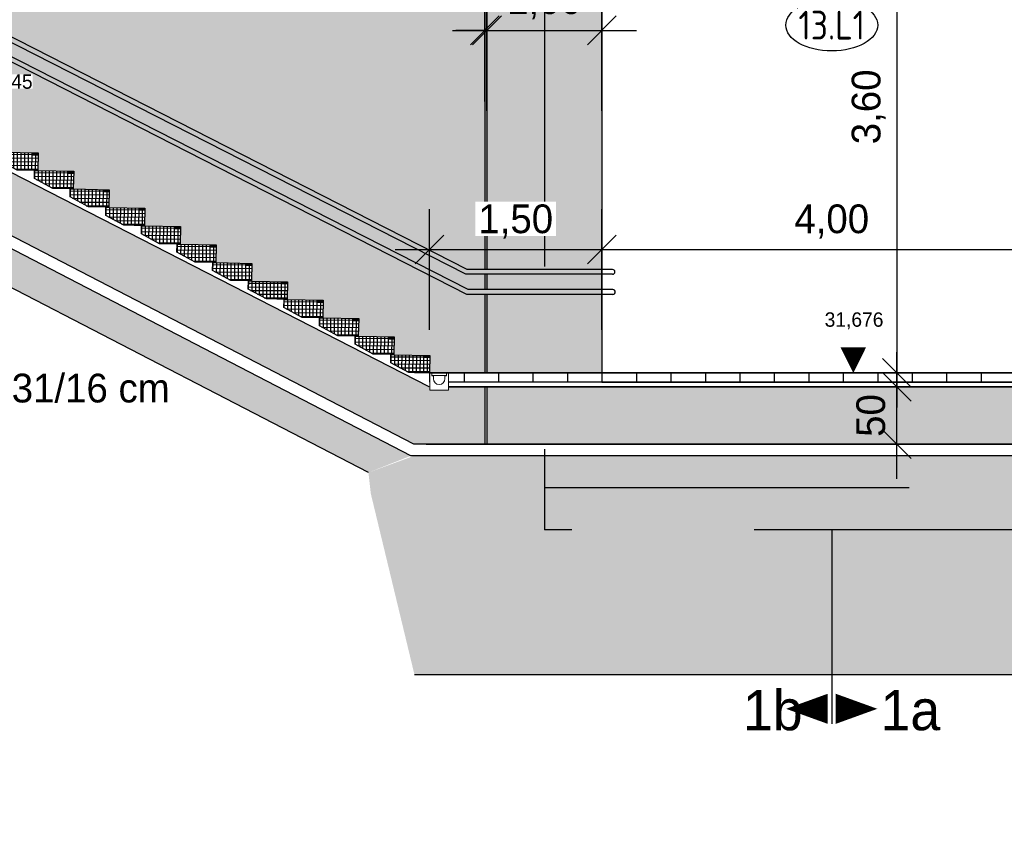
# Model space of a CAD drawing. Extents: x -805 to 3526, y -961 to 1039.
# Tile 274 of 471: x 1248.93 to 1257.5, y 27.77 to 34.75. Entities that reach past the tile are written whole.
import ezdxf
from ezdxf.enums import TextEntityAlignment as Align

# ---------------------------------------------------------------- set-up
doc = ezdxf.new("R2010")
doc.units = 0
for name, pattern in [('ACAD_ISO10W100', [18, 12, -3, 0, -3]), ('AUSGEZOGEN', [2, 1, 1]), ('STRICHPUNKTX2', [50.8, 25.4, -12.7, 0, -12.7]), ('VERDECKT2', [4.7625, 3.175, -1.5875])]:
    doc.linetypes.add(name, pattern=pattern)
doc.layers.get('0').update_dxf_attribs({"color": 251})
for name, color, linetype in [('_IB_Konstruktion Ansicht', 7, 'Continuous'), ('_IB_Konstruktion_Ansicht', 7, 'Continuous'), ('_IB_Schraffur', 101, 'Continuous'), ('_IB_Schraffur_Solid', 254, 'Continuous'), ('P-Treppe', 162, 'Continuous'), ('TTK-P-Bahnsteig', 12, 'Continuous'), ('TTK-P-Bodenaustausch', 162, 'Continuous'), ('TTK-P-Geländer', 162, 'Continuous'), ('TTK-P-Planung', 12, 'Continuous'), ('TTK-P-Schraffur', 42, 'Continuous'), ('TTK-P-TEXT', 12, 'AUSGEZOGEN'), ('TTK-P-Verm', 251, 'Continuous'), ('TTK-Schnittlinien 200', 3, 'Continuous'), ('XYYY_44500-T-_Beleuchtungsanlagen_Texte Stromkreis', 10, 'Continuous')]:
    doc.layers.add(name, color=color, linetype=linetype)
for name, color, linetype, lineweight in [('Entwässerung', 162, 'Continuous', 9), ('TTK-B-Bestand', 252, 'Continuous', 35), ('TTK-P-Treppe unten', 12, 'Continuous', 25), ('VA_NEUBAU_TXT_025', 12, 'Continuous', 25)]:
    doc.layers.add(name, color=color, linetype=linetype, lineweight=lineweight)
doc.styles.add('AKG DIN 6776', font='AKG_DIN67.TTF')
doc.styles.add('iso', font='isocpeur.ttf')
doc.styles.add('k_isocp', font='k_isocp.shx')
doc.styles.add('TTK AKG DIN 6776', font='AKG_DIN67.TTF', dxfattribs={"height": 0.25})
doc.dimstyles.new('TTK', dxfattribs={"dimtxt": 2.5, "dimasz": 2.5, "dimexe": 3.5, "dimexo": 0.1, "dimgap": 1, "dimtad": 1, "dimzin": 0, "dimtxsty": 'AKG DIN 6776', "dimblk": 'OBLIQUE', "dimcen": -0.09, "dimdle": 3, "dimclrd": 256, "dimclre": 256, "dimclrt": 256, "dimadec": 3, "dimazin": 0, "dimtfac": 1, "dimtofl": 0, "dimtmove": 0, "dimatfit": 3, "dimldrblk": 'OBLIQUE', "dimfxl": 7, "dimfxlon": 1, "dimtolj": 1, "dimtzin": 0, "dimlwd": -1, "dimlwe": -1, "dimarcsym": 0})
doc.dimstyles.new('TTK$6', dxfattribs={"dimtxt": 2.5, "dimasz": 2.5, "dimexe": 3.5, "dimexo": 0.1, "dimgap": 1, "dimtad": 1, "dimzin": 0, "dimtxsty": 'AKG DIN 6776', "dimblk": 'OBLIQUE', "dimcen": -0.09, "dimdle": 3, "dimse1": 1, "dimse2": 1, "dimclrd": 256, "dimclre": 256, "dimclrt": 256, "dimadec": 3, "dimazin": 0, "dimtfac": 1, "dimtofl": 0, "dimtmove": 0, "dimatfit": 3, "dimldrblk": 'OBLIQUE', "dimfxl": 7, "dimfxlon": 1, "dimtolj": 1, "dimtzin": 0, "dimlwd": -1, "dimlwe": -1, "dimarcsym": 0})

# ---------------------------------------------------------------- blocks, each defined once
blk = doc.blocks.new('_OBLIQUE')
at = {"color": 0, "linetype": 'ByBlock'}
blk.add_line((-0.5, -0.5), (0.5, 0.5), dxfattribs=at)
blk = doc.blocks.new('*D668')
at = {"layer": 'DEFPOINTS', "color": 0}
for p in [(1256.6272, 35.2749), (1255.4554, 31.6749), (1256.5641, 31.6749)]:
    blk.add_point(p, dxfattribs=at)
at = {"layer": 'TTK-P-Treppe unten'}
for p, q in [((1256.5641, 35.5749), (1256.5641, 31.3749)), ((1256.6172, 35.2749), (1256.2141, 35.2749)), ((1255.8641, 31.6749), (1256.9141, 31.6749))]:
    blk.add_line(p, q, dxfattribs=at)
at = {"layer": 'TTK-P-Treppe unten', "xscale": 0.25, "yscale": 0.25, "zscale": 0.25}
for p, rotation in [((1256.5641, 35.2749), 90), ((1256.5641, 31.6749), 270)]:
    blk.add_blockref('_OBLIQUE', p, dxfattribs=dict(at, rotation=rotation))
at = {"layer": 'TTK-P-Treppe unten', "insert": (1256.3202, 33.9892), "char_height": 0.25, "attachment_point": 5, "rotation": 90, "style": 'AKG DIN 6776'}
blk.add_mtext('\\A1;3,60', dxfattribs=at)
blk = doc.blocks.new('*D662')
at = {"layer": 'DEFPOINTS', "color": 0}
for p in [(1253.9981, 34.655), (1252.9981, 33.4042), (1253.9981, 33.4042)]:
    blk.add_point(p, dxfattribs=at)
at = {"layer": 'TTK-P-Treppe unten'}
for p, q in [((1252.9981, 33.955), (1252.9981, 35.005)), ((1253.9981, 33.955), (1253.9981, 35.005)), ((1252.6981, 34.655), (1254.2981, 34.655))]:
    blk.add_line(p, q, dxfattribs=at)
at = {"layer": 'TTK-P-Treppe unten', "xscale": 0.25, "yscale": 0.25, "zscale": 0.25, "rotation": 180}
blk.add_blockref('_OBLIQUE', (1252.9981, 34.655), dxfattribs=at)
at = {"layer": 'TTK-P-Treppe unten', "xscale": 0.25, "yscale": 0.25, "zscale": 0.25}
blk.add_blockref('_OBLIQUE', (1253.9981, 34.655), dxfattribs=at)
at = {"layer": 'TTK-P-Treppe unten', "insert": (1253.4981, 34.8987), "char_height": 0.25, "attachment_point": 5, "style": 'AKG DIN 6776'}
blk.add_mtext('\\A1;1,00', dxfattribs=at)
blk = doc.blocks.new('*D549')
at = {"layer": 'DEFPOINTS', "color": 0}
for p in [(1594.653, 36.7397), (1594.3062, 36.5752), (8.2233, 0)]:
    blk.add_point(p, dxfattribs=at)
at = {"layer": 'TTK-B-Bestand', "insert": (1594.1093, 36.9835), "char_height": 0.25, "attachment_point": 5, "style": 'AKG DIN 6776'}
blk.add_mtext('\\A1;36,588', dxfattribs=at)
blk = doc.blocks.new('*D548')
at = {"layer": 'DEFPOINTS', "color": 0}
for p in [(1585.5366, 36.7706), (1585.0459, 36.614), (-0.8681, 0.0309)]:
    blk.add_point(p, dxfattribs=at)
at = {"layer": 'TTK-B-Bestand', "insert": (1585.0178, 37.0144), "char_height": 0.25, "attachment_point": 5, "style": 'AKG DIN 6776'}
blk.add_mtext('\\A1;36,621', dxfattribs=at)
blk = doc.blocks.new('*D643')
at = {"layer": 'DEFPOINTS', "color": 0}
for p in [(1257.9981, 34.5952), (1253.9981, 34.4595), (1257.9981, 32.7487)]:
    blk.add_point(p, dxfattribs=at)
at = {"layer": 'TTK-P-Treppe unten'}
for p, q in [((1253.9981, 33.4487), (1253.9981, 32.3987)), ((1257.9981, 33.4487), (1257.9981, 32.3987)), ((1253.6981, 32.7487), (1258.2981, 32.7487))]:
    blk.add_line(p, q, dxfattribs=at)
at = {"layer": 'TTK-P-Treppe unten', "xscale": 0.25, "yscale": 0.25, "zscale": 0.25, "rotation": 180}
blk.add_blockref('_OBLIQUE', (1253.9981, 32.7487), dxfattribs=at)
at = {"layer": 'TTK-P-Treppe unten', "xscale": 0.25, "yscale": 0.25, "zscale": 0.25}
blk.add_blockref('_OBLIQUE', (1257.9981, 32.7487), dxfattribs=at)
at = {"layer": 'TTK-P-Treppe unten', "insert": (1255.9981, 32.9925), "char_height": 0.25, "attachment_point": 5, "style": 'AKG DIN 6776'}
blk.add_mtext('\\A1;4,00', dxfattribs=at)
blk = doc.blocks.new('*D637')
at = {"layer": 'DEFPOINTS', "color": 0}
for p in [(1253.9981, 32.7487), (1253.9981, 31.933), (1252.4981, 31.6799)]:
    blk.add_point(p, dxfattribs=at)
at = {"layer": 'TTK-P-Treppe unten'}
for p, q in [((1252.4981, 32.0487), (1252.4981, 33.0987)), ((1253.9981, 32.0487), (1253.9981, 33.0987)), ((1252.1981, 32.7487), (1254.2981, 32.7487))]:
    blk.add_line(p, q, dxfattribs=at)
at = {"layer": 'TTK-P-Treppe unten', "xscale": 0.25, "yscale": 0.25, "zscale": 0.25, "rotation": 180}
blk.add_blockref('_OBLIQUE', (1252.4981, 32.7487), dxfattribs=at)
at = {"layer": 'TTK-P-Treppe unten', "xscale": 0.25, "yscale": 0.25, "zscale": 0.25}
blk.add_blockref('_OBLIQUE', (1253.9981, 32.7487), dxfattribs=at)
at = {"layer": 'TTK-P-Treppe unten', "insert": (1253.2481, 32.9925), "char_height": 0.25, "attachment_point": 5, "style": 'AKG DIN 6776', "bg_fill": 3, "box_fill_scale": 1.1, "bg_fill_color": 256, "bg_fill_true_color": 13158600, "bg_fill_transparency": 0}
blk.add_mtext('\\A1;1,50', dxfattribs=at)
blk = doc.blocks.new('HK-DIM-1-1-U')
at = {"flags": 128}
blk.add_lwpolyline([(0, 0, 0, 1.1676, 0), (0, 1.1676, 1.1676, 1.1676, 0)], format="xyseb", dxfattribs=at)
at = {"style": 'k_isocp'}
blk.add_attdef('HK_DIM_VAL', text='', height=2.5, dxfattribs=at).set_placement((0.331615, 2.72183), align=Align.CENTER)
blk = doc.blocks.new('*D546')
at = {"layer": 'DEFPOINTS', "color": 0}
for p in [(1248.9571, 37.4519), (1249.0816, 37.3335), (0, 0)]:
    blk.add_point(p, dxfattribs=at)
at = {"layer": 'TTK-P-Treppe unten', "insert": (1249.4133, 37.6958), "char_height": 0.25, "attachment_point": 5, "style": 'AKG DIN 6776'}
blk.add_mtext('\\A1;37,33', dxfattribs=at)
blk = doc.blocks.new('*D545')
at = {"layer": 'DEFPOINTS', "color": 0}
for p in [(1259.6018, 37.4765), (1259.6991, 37.3874), (0.198, 0.0396)]:
    blk.add_point(p, dxfattribs=at)
at = {"layer": 'TTK-P-Treppe unten', "insert": (1259.1455, 37.7204), "char_height": 0.25, "attachment_point": 5, "style": 'AKG DIN 6776'}
blk.add_mtext('\\A1;37,35', dxfattribs=at)
blk = doc.blocks.new('*D634')
at = {"layer": 'DEFPOINTS', "color": 0}
for p in [(1255.6904, 31.5549), (1256.5641, 31.5549), (1255.6904, 31.0549)]:
    blk.add_point(p, dxfattribs=at)
at = {"layer": 'TTK-P-Verm'}
for p, q in [((1256.5641, 30.7549), (1256.5641, 31.8549)), ((1255.8641, 31.5549), (1256.9141, 31.5549)), ((1255.8641, 31.0549), (1256.9141, 31.0549))]:
    blk.add_line(p, q, dxfattribs=at)
at = {"layer": 'TTK-P-Verm', "xscale": 0.25, "yscale": 0.25, "zscale": 0.25}
for p, rotation in [((1256.5641, 31.5549), 90), ((1256.5641, 31.0549), 270)]:
    blk.add_blockref('_OBLIQUE', p, dxfattribs=dict(at, rotation=rotation))
at = {"layer": 'TTK-P-Verm', "insert": (1256.3391, 31.3049), "char_height": 0.25, "attachment_point": 5, "rotation": 90, "style": 'AKG DIN 6776'}
blk.add_mtext('\\A1;50', dxfattribs=at)
blk = doc.blocks.new('*D563')
at = {"layer": 'DEFPOINTS', "color": 0}
for p in [(1252.9781, 34.655), (1252.9781, 34.0271), (1252.9981, 34.0271)]:
    blk.add_point(p, dxfattribs=at)
at = {"layer": 'TTK-P-Verm'}
for p, q in [((1252.9781, 34.0371), (1252.9781, 35.005)), ((1252.9981, 34.0371), (1252.9981, 35.005)), ((1252.9781, 34.655), (1252.7281, 34.655)), ((1252.9981, 34.655), (1253.2481, 34.655))]:
    blk.add_line(p, q, dxfattribs=at)
at = {"layer": 'TTK-P-Verm', "xscale": 0.25, "yscale": 0.25, "zscale": 0.25}
blk.add_blockref('_OBLIQUE', (1252.9781, 34.655), dxfattribs=at)
at = {"layer": 'TTK-P-Verm', "xscale": 0.25, "yscale": 0.25, "zscale": 0.25, "rotation": 180}
blk.add_blockref('_OBLIQUE', (1252.9981, 34.655), dxfattribs=at)
at = {"layer": 'TTK-P-Verm', "insert": (1252.7818, 35.1417), "char_height": 0.25, "attachment_point": 5, "style": 'AKG DIN 6776'}
blk.add_mtext('\\A1;2', dxfattribs=at)
blk = doc.blocks.new('*D536')
at = {"layer": 'DEFPOINTS', "color": 0}
for p in [(1593.4264, 36.6522), (1593.9095, 36.6522), (733.0659, 0.1071)]:
    blk.add_point(p, dxfattribs=at)
at = {"layer": 'TTK-P-TEXT', "insert": (1594.4538, 36.896), "char_height": 0.25, "attachment_point": 5, "style": 'AKG DIN 6776'}
blk.add_mtext('\\A1;36,589', dxfattribs=at)
blk = doc.blocks.new('Stromkreis AVT I.1')
blk.add_wipeout([(0.2, 2.247), (-0.2, 2.247), (-0.6, 2.225), (-0.998, 2.179), (-1.392, 2.109), (-1.781, 2.015), (-2.162, 1.893), (-2.533, 1.741), (-2.888, 1.557), (-3.221, 1.334), (-3.52, 1.069), (-3.768, 0.755), (-3.938, 0.394), (-4, 0), (-3.938, -0.394), (-3.768, -0.755), (-3.52, -1.069), (-3.221, -1.334), (-2.888, -1.557), (-2.533, -1.741), (-2.162, -1.893), (-1.781, -2.015), (-1.392, -2.109), (-0.998, -2.179), (-0.6, -2.225), (-0.2, -2.247), (0.2, -2.247), (0.6, -2.225), (0.998, -2.179), (1.392, -2.109), (1.781, -2.015), (2.162, -1.893), (2.533, -1.741), (2.888, -1.557), (3.221, -1.334), (3.52, -1.069), (3.768, -0.755), (3.938, -0.394), (4, 0), (3.938, 0.394), (3.768, 0.755), (3.52, 1.069), (3.221, 1.334), (2.888, 1.557), (2.533, 1.741), (2.162, 1.893), (1.781, 2.015), (1.392, 2.109), (0.998, 2.179), (0.6, 2.225)])
blk.add_ellipse((0, 0), major_axis=(-4, 0), ratio=0.5625)
at = {"style": 'iso', "width": 0.85}
blk.add_attdef('STROMKREIS', text='', height=2.5, rotation=360, dxfattribs=at).set_placement((0, 0), align=Align.MIDDLE)

msp = doc.modelspace()

# ---------------------------------------------------------------- hatches: boundary and pattern name
at = {"layer": '_IB_Schraffur'}
h = msp.add_hatch(dxfattribs=at)
h.set_pattern_fill('ANSI37', color=251, scale=0.01, angle=44.5)
h.set_pattern_definition([(89.5, (-3.40992, 1.800117), (-0.03174879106, 0.0002770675), []), (179.5, (-3.40992, 1.800117), (-0.0002770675, -0.03174879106), [])])
h.paths.add_polyline_path([(1248.7817, 33.5954), (1248.7517, 33.596), (1248.7503, 33.5258), (1248.909, 33.4398), (1249.0882, 33.4362), (1249.0912, 33.5692), (1249.0413, 33.5702), (1249.0418, 33.5902)])
h = msp.add_hatch(dxfattribs=at)
h.set_pattern_fill('ANSI37', color=251, scale=0.01, angle=44.5)
h.set_pattern_definition([(89.5, (-3.1, 1.639985), (-0.03174879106, 0.0002770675), []), (179.5, (-3.1, 1.639985), (-0.0002770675, -0.03174879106), [])])
h.paths.add_polyline_path([(1249.0916, 33.4352), (1249.0616, 33.4358), (1249.0602, 33.3657), (1249.2189, 33.2797), (1249.3981, 33.2761), (1249.4011, 33.409), (1249.3512, 33.41), (1249.3517, 33.43)])
h = msp.add_hatch(dxfattribs=at)
h.set_pattern_fill('ANSI37', color=251, scale=0.01, angle=44.5)
h.set_pattern_definition([(89.5, (-2.79, 1.479854), (-0.03174879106, 0.0002770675), []), (179.5, (-2.79, 1.479854), (-0.0002770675, -0.03174879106), [])])
h.paths.add_polyline_path([(1249.4016, 33.2751), (1249.3716, 33.2757), (1249.3702, 33.2055), (1249.5289, 33.1196), (1249.7081, 33.116), (1249.7111, 33.2489), (1249.6612, 33.2499), (1249.6617, 33.2699)])
h = msp.add_hatch(dxfattribs=at)
h.set_pattern_fill('ANSI37', color=251, scale=0.01, angle=44.5)
h.set_pattern_definition([(89.5, (-2.48, 1.319723), (-0.03174879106, 0.0002770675), []), (179.5, (-2.48, 1.319723), (-0.0002770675, -0.03174879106), [])])
h.paths.add_polyline_path([(1249.7116, 33.115), (1249.6816, 33.1156), (1249.6802, 33.0454), (1249.8389, 32.9594), (1250.0181, 32.9559), (1250.0211, 33.0888), (1249.9712, 33.0898), (1249.9717, 33.1098)])
h = msp.add_hatch(dxfattribs=at)
h.set_pattern_fill('ANSI37', color=251, scale=0.01, angle=44.5)
h.set_pattern_definition([(89.5, (-2.17, 1.15965), (-0.03174879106, 0.0002770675), []), (179.5, (-2.17, 1.15965), (-0.0002770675, -0.03174879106), [])])
h.paths.add_polyline_path([(1250.0216, 32.9549), (1249.9916, 32.9555), (1249.9902, 32.8853), (1250.1489, 32.7994), (1250.3281, 32.7958), (1250.3311, 32.9287), (1250.2812, 32.9297), (1250.2817, 32.9497)])
h = msp.add_hatch(dxfattribs=at)
h.set_pattern_fill('ANSI37', color=251, scale=0.01, angle=44.5)
h.set_pattern_definition([(89.5, (-1.86, 0.99946), (-0.03174879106, 0.0002770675), []), (179.5, (-1.86, 0.99946), (-0.0002770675, -0.03174879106), [])])
h.paths.add_polyline_path([(1250.3316, 32.7947), (1250.3016, 32.7953), (1250.3002, 32.7251), (1250.4589, 32.6392), (1250.6381, 32.6356), (1250.6411, 32.7685), (1250.5912, 32.7695), (1250.5917, 32.7895)])
h = msp.add_hatch(dxfattribs=at)
h.set_pattern_fill('ANSI37', color=251, scale=0.01, angle=44.5)
h.set_pattern_definition([(89.5, (-1.55, 0.839328), (-0.03174879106, 0.0002770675), []), (179.5, (-1.55, 0.839328), (-0.0002770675, -0.03174879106), [])])
h.paths.add_polyline_path([(1250.6416, 32.6346), (1250.6116, 32.6352), (1250.6102, 32.565), (1250.7689, 32.479), (1250.9481, 32.4755), (1250.9511, 32.6084), (1250.9012, 32.6094), (1250.9017, 32.6294)])
h = msp.add_hatch(dxfattribs=at)
h.set_pattern_fill('ANSI37', color=251, scale=0.01, angle=44.5)
h.set_pattern_definition([(89.5, (-1.24, 0.679197), (-0.03174879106, 0.0002770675), []), (179.5, (-1.24, 0.679197), (-0.0002770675, -0.03174879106), [])])
h.paths.add_polyline_path([(1250.9516, 32.4744), (1250.9216, 32.475), (1250.9202, 32.4049), (1251.0789, 32.3189), (1251.2581, 32.3153), (1251.2611, 32.4482), (1251.2112, 32.4492), (1251.2117, 32.4692)])
h = msp.add_hatch(dxfattribs=at)
h.set_pattern_fill('ANSI37', color=251, scale=0.01, angle=44.5)
h.set_pattern_definition([(89.5, (-0.93, 0.519), (-0.03174879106, 0.0002770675), []), (179.5, (-0.93, 0.519), (-0.0002770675, -0.03174879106), [])])
h.paths.add_polyline_path([(1251.2616, 32.3142), (1251.2316, 32.3148), (1251.2302, 32.2447), (1251.3889, 32.1587), (1251.5681, 32.1551), (1251.5711, 32.288), (1251.5212, 32.289), (1251.5217, 32.309)])
h = msp.add_hatch(dxfattribs=at)
h.set_pattern_fill('ANSI37', color=251, scale=0.01, angle=44.5)
h.set_pattern_definition([(89.5, (-0.62, 0.358934), (-0.03174879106, 0.0002770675), []), (179.5, (-0.62, 0.358934), (-0.0002770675, -0.03174879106), [])])
h.paths.add_polyline_path([(1251.5716, 32.1542), (1251.5416, 32.1548), (1251.5402, 32.0846), (1251.6989, 31.9986), (1251.8781, 31.9951), (1251.8811, 32.128), (1251.8312, 32.129), (1251.8317, 32.149)])
h = msp.add_hatch(dxfattribs=at)
h.set_pattern_fill('ANSI37', color=251, scale=0.01, angle=44.5)
h.set_pattern_definition([(89.5, (-0.31, 0.198803), (-0.03174879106, 0.0002770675), []), (179.5, (-0.31, 0.198803), (-0.0002770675, -0.03174879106), [])])
h.paths.add_polyline_path([(1251.8816, 31.994), (1251.8516, 31.9946), (1251.8502, 31.9245), (1252.0089, 31.8385), (1252.1881, 31.8349), (1252.1911, 31.9679), (1252.1412, 31.9689), (1252.1417, 31.9888)])
h = msp.add_hatch(dxfattribs=at)
h.set_pattern_fill('ANSI37', color=251, scale=0.01, angle=44.5)
h.set_pattern_definition([(89.5, (0, 0.03867), (-0.03174879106, 0.0002770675), []), (179.5, (0, 0.03867), (-0.0002770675, -0.03174879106), [])])
h.paths.add_polyline_path([(1252.1916, 31.8339), (1252.1616, 31.8345), (1252.1602, 31.7644), (1252.3189, 31.6784), (1252.4981, 31.6748), (1252.5011, 31.8077), (1252.4512, 31.8087), (1252.4517, 31.8287)])
at = {"layer": '_IB_Schraffur_Solid'}
h = msp.add_hatch(color=251, dxfattribs=at)
h.dxf.hatch_style = 1
h.paths.add_polyline_path([(1249.0913, 33.5692), (1249.0413, 33.5702), (1249.0418, 33.5902), (1249.0918, 33.5892)])
h = msp.add_hatch(color=251, dxfattribs=at)
h.dxf.hatch_style = 1
h.paths.add_polyline_path([(1249.4012, 33.409), (1249.3512, 33.41), (1249.3517, 33.43), (1249.4017, 33.429)])
h = msp.add_hatch(color=251, dxfattribs=at)
h.dxf.hatch_style = 1
h.paths.add_polyline_path([(1249.7112, 33.2489), (1249.6612, 33.2499), (1249.6617, 33.2699), (1249.7117, 33.2689)])
h = msp.add_hatch(color=251, dxfattribs=at)
h.dxf.hatch_style = 1
h.paths.add_polyline_path([(1250.0212, 33.0888), (1249.9712, 33.0898), (1249.9717, 33.1098), (1250.0217, 33.1088)])
h = msp.add_hatch(color=251, dxfattribs=at)
h.dxf.hatch_style = 1
h.paths.add_polyline_path([(1250.3312, 32.9287), (1250.2812, 32.9297), (1250.2817, 32.9497), (1250.3317, 32.9487)])
h = msp.add_hatch(color=251, dxfattribs=at)
h.dxf.hatch_style = 1
h.paths.add_polyline_path([(1250.6412, 32.7685), (1250.5912, 32.7695), (1250.5917, 32.7895), (1250.6417, 32.7885)])
h = msp.add_hatch(color=251, dxfattribs=at)
h.dxf.hatch_style = 1
h.paths.add_polyline_path([(1250.9512, 32.6084), (1250.9012, 32.6094), (1250.9017, 32.6294), (1250.9517, 32.6284)])
h = msp.add_hatch(color=251, dxfattribs=at)
h.dxf.hatch_style = 1
h.paths.add_polyline_path([(1251.2612, 32.4482), (1251.2112, 32.4492), (1251.2117, 32.4692), (1251.2617, 32.4682)])
h = msp.add_hatch(color=251, dxfattribs=at)
h.dxf.hatch_style = 1
h.paths.add_polyline_path([(1251.5712, 32.288), (1251.5212, 32.289), (1251.5217, 32.309), (1251.5717, 32.308)])
h = msp.add_hatch(color=251, dxfattribs=at)
h.dxf.hatch_style = 1
h.paths.add_polyline_path([(1251.8812, 32.128), (1251.8312, 32.129), (1251.8317, 32.149), (1251.8817, 32.148)])
h = msp.add_hatch(color=251, dxfattribs=at)
h.dxf.hatch_style = 1
h.paths.add_polyline_path([(1252.1912, 31.9679), (1252.1412, 31.9689), (1252.1417, 31.9888), (1252.1917, 31.9878)])
h = msp.add_hatch(color=251, dxfattribs=at)
h.dxf.hatch_style = 1
h.paths.add_polyline_path([(1252.5012, 31.8077), (1252.4512, 31.8087), (1252.4517, 31.8287), (1252.5017, 31.8277)])
at = {"layer": 'TTK-P-Bodenaustausch'}
h = msp.add_hatch(dxfattribs=at)
h.set_pattern_fill('AR-SAND', color=251, scale=0.004)
h.set_pattern_definition([(37.5, (994.53766, 33.64866), (-0.006400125, 0.195765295), [0, -0.154432, 0, -0.17272, 0, -0.1651]), (7.5, (994.53766, 33.64866), (0.17980931, 0.28673004), [0, -0.083312, 0, -0.139192, 0, -0.05334]), (327.5, (994.4127, 33.64866), (0.31639695, 0.00057487), [0, -0.0508, 0, -0.18288, 0, -0.23876]), (317.5, (994.4127, 33.64866), (0.30542258, 0.08917173), [0, -0.0254, 0, -0.119888, 0, -0.13716])])
h.paths.add_polyline_path([(1259.4981, 29.7348), (1259.4981, 30.9549), (1252.5619, 30.9549), (1252.3663, 30.9549), (1251.9663, 30.8088), (1251.9869, 30.6256), (1252.3663, 29.0532), (1262.7981, 29.0537), (1262.7981, 29.7348)])
at = {"layer": 'TTK-P-Schraffur'}
h = msp.add_hatch(dxfattribs=at)
h.set_pattern_fill('ANSI33', color=251, scale=0.02)
h.set_pattern_definition([(45, (1261.47421, 32.60638), (-0.08980256, 0.08980256), []), (45, (1261.56401, 32.60638), (-0.08980256, 0.08980256), [0.0635, -0.03175])])
h.paths.add_polyline_path([(1253.9981, 31.5549), (1252.9981, 31.5549), (1252.9981, 31.0549), (1252.9781, 31.0549), (1252.9781, 31.5549), (1252.662, 31.5549), (1252.662, 31.5249), (1252.502, 31.5249), (1252.502, 31.5549), (1248.4284, 33.6374), (1247.705, 33.6519), (1247.2735, 33.6605), (1243.8354, 35.4213), (1242.6805, 35.4444), (1239.2596, 37.1963), (1238.6603, 37.1953), (1238.6603, 36.6601), (1239.2603, 36.6601), (1242.3902, 35.0397), (1243.5765, 35.016), (1246.9865, 33.2507), (1248.165, 33.2271), (1252.3609, 31.0549), (1259.5008, 31.0549), (1259.4981, 31.4848), (1259.3381, 31.4848), (1259.3381, 31.5549), (1259.0181, 31.5549), (1259.0181, 31.0549), (1258.9981, 31.0549), (1258.9981, 31.5549), (1257.9981, 31.5549)])
at = {"layer": 'TTK-P-Treppe unten', "transparency": 33554457}
h = msp.add_hatch(color=251, dxfattribs=at)
h.dxf.hatch_style = 1
h.paths.add_polyline_path([(1248.7815, 37.5113), (1239.2485, 37.5121), (1239.2485, 37.316), (1239.5874, 37.3166), (1239.5857, 37.1629), (1239.8991, 37.1566), (1239.8957, 37.0037), (1240.2091, 36.9974), (1240.2057, 36.8444), (1240.5191, 36.8382), (1240.5157, 36.6852), (1240.8306, 36.6819), (1240.8257, 36.526), (1241.1391, 36.5197), (1241.1331, 36.367), (1241.4581, 36.3605), (1241.4546, 36.2074), (1241.7591, 36.2013), (1241.7557, 36.0483), (1242.0691, 36.042), (1242.0692, 35.889), (1242.3791, 35.8828), (1242.3792, 35.7354), (1242.6891, 35.7292), (1242.6856, 35.5603), (1244.1853, 35.5303), (1244.1854, 35.3773), (1244.4953, 35.3711), (1244.4954, 35.2181), (1244.8053, 35.2119), (1244.8054, 35.0589), (1245.1153, 35.0527), (1245.1154, 34.8996), (1245.4253, 34.8934), (1245.4219, 34.7404), (1245.7353, 34.7342), (1245.7319, 34.5814), (1246.0506, 34.575), (1246.0472, 34.4219), (1246.3553, 34.4157), (1246.3519, 34.2628), (1246.6653, 34.2565), (1246.6654, 34.1035), (1246.9754, 34.0986), (1246.9754, 33.9443), (1247.2853, 33.9381), (1247.2819, 33.7797), (1248.7816, 33.7493), (1248.7782, 33.5954), (1249.0916, 33.5892), (1249.0882, 33.4353), (1249.4016, 33.429), (1249.3981, 33.2752), (1249.7116, 33.2689), (1249.7081, 33.115), (1250.0216, 33.1088), (1250.0181, 32.955), (1250.3316, 32.9487), (1250.3281, 32.7948), (1250.6416, 32.7885), (1250.6386, 32.6346), (1250.9516, 32.6284), (1250.9481, 32.4755), (1251.2616, 32.4682), (1251.2583, 32.3143), (1251.5716, 32.308), (1251.568, 32.1542), (1251.8816, 32.148), (1251.8789, 31.9941), (1252.1914, 31.9878), (1252.188, 31.834), (1252.5016, 31.8277), (1252.4985, 31.6749), (1253.9981, 31.6749), (1253.9981, 35.2749), (1250.6168, 35.2749), (1248.7816, 36.2448)])

# ---------------------------------------------------------------- linework, layer by layer
at = {"layer": '_IB_Konstruktion Ansicht', "color": 251}
for points in [[(1248.909, 33.4398), (1248.7503, 33.5258), (1248.7517, 33.596), (1248.7817, 33.5954), (1249.0916, 33.5892), (1249.0882, 33.4362)], [(1249.2189, 33.2797), (1249.0602, 33.3657), (1249.0616, 33.4358), (1249.0916, 33.4352), (1249.4016, 33.429), (1249.3981, 33.2761)], [(1249.5289, 33.1196), (1249.3702, 33.2055), (1249.3716, 33.2757), (1249.4016, 33.2751), (1249.7116, 33.2689), (1249.7081, 33.116)], [(1249.8389, 32.9594), (1249.6802, 33.0454), (1249.6816, 33.1156), (1249.7116, 33.115), (1250.0216, 33.1088), (1250.0181, 32.9559)], [(1250.1489, 32.7994), (1249.9902, 32.8853), (1249.9916, 32.9555), (1250.0216, 32.9549), (1250.3316, 32.9487), (1250.3281, 32.7958)], [(1250.4589, 32.6392), (1250.3002, 32.7251), (1250.3016, 32.7953), (1250.3316, 32.7947), (1250.6416, 32.7885), (1250.6381, 32.6356)], [(1250.7689, 32.479), (1250.6102, 32.565), (1250.6116, 32.6352), (1250.6416, 32.6346), (1250.9516, 32.6284), (1250.9481, 32.4755)], [(1251.0789, 32.3189), (1250.9202, 32.4049), (1250.9216, 32.475), (1250.9516, 32.4744), (1251.2616, 32.4682), (1251.2581, 32.3153)], [(1251.3889, 32.1587), (1251.2302, 32.2447), (1251.2316, 32.3148), (1251.2616, 32.3142), (1251.5716, 32.308), (1251.5681, 32.1551)], [(1251.6989, 31.9986), (1251.5402, 32.0846), (1251.5416, 32.1548), (1251.5716, 32.1542), (1251.8816, 32.148), (1251.8781, 31.9951)], [(1252.0089, 31.8385), (1251.8502, 31.9245), (1251.8516, 31.9946), (1251.8816, 31.994), (1252.1916, 31.9878), (1252.1881, 31.8349)], [(1252.3189, 31.6784), (1252.1602, 31.7644), (1252.1616, 31.8345), (1252.1916, 31.8339), (1252.5016, 31.8277), (1252.4981, 31.6748)]]:
    msp.add_lwpolyline(points, close=True, dxfattribs=at)
at = {"layer": '_IB_Konstruktion_Ansicht', "color": 251, "lineweight": 13}
for p, q in [((1249.0413, 33.5702), (1249.0418, 33.5902)), ((1249.0413, 33.5702), (1249.0913, 33.5692)), ((1249.3512, 33.41), (1249.3517, 33.43)), ((1249.3512, 33.41), (1249.4012, 33.409)), ((1249.6612, 33.2499), (1249.6617, 33.2699)), ((1249.6612, 33.2499), (1249.7112, 33.2489)), ((1249.9712, 33.0898), (1249.9717, 33.1098)), ((1249.9712, 33.0898), (1250.0212, 33.0888)), ((1250.2812, 32.9297), (1250.2817, 32.9497)), ((1250.2812, 32.9297), (1250.3312, 32.9287)), ((1250.5912, 32.7695), (1250.5917, 32.7895)), ((1250.5912, 32.7695), (1250.6412, 32.7685)), ((1250.9012, 32.6094), (1250.9017, 32.6294)), ((1250.9012, 32.6094), (1250.9512, 32.6084)), ((1251.2112, 32.4492), (1251.2117, 32.4692)), ((1251.2112, 32.4492), (1251.2612, 32.4482)), ((1251.5212, 32.289), (1251.5217, 32.309)), ((1251.5212, 32.289), (1251.5712, 32.288)), ((1251.8312, 32.129), (1251.8317, 32.149)), ((1251.8312, 32.129), (1251.8812, 32.128)), ((1252.1412, 31.9689), (1252.1417, 31.9888)), ((1252.1412, 31.9689), (1252.1912, 31.9679)), ((1252.4512, 31.8087), (1252.4517, 31.8287)), ((1252.4512, 31.8087), (1252.5012, 31.8077))]:
    msp.add_line(p, q, dxfattribs=at)
at = {"layer": 'Entwässerung', "color": 251}
msp.add_line((1252.662, 31.5249), (1252.502, 31.5249), dxfattribs=at)
for start, end in [(180, 270), (270, 0)]:
    msp.add_arc((1252.582, 31.6249), 0.05, start, end, dxfattribs=at)
at = {"layer": 'TTK-P-Bodenaustausch', "color": 251}
msp.add_line((1252.3663, 29.0532), (1262.7981, 29.0537), dxfattribs=at)
at = {"layer": 'TTK-P-Geländer', "color": 251}
for p, q in [((1254.0901, 32.5749), (1252.8248, 32.5749)), ((1254.0901, 32.5329), (1252.8147, 32.5329))]:
    msp.add_line(p, q, dxfattribs=at)
at = {"layer": 'TTK-P-Planung', "color": 251, "linetype": 'VERDECKT2'}
for p, q in [((1253.4981, 35.7749), (1253.4981, 30.9549)), ((1253.4981, 30.9549), (1253.4981, 30.3112)), ((1253.4981, 30.6779), (1258.4981, 30.6779)), ((1258.4981, 30.3112), (1253.4981, 30.3112))]:
    msp.add_line(p, q, dxfattribs=at)
at = {"layer": 'TTK-P-Planung', "color": 251}
for p, q in [((1252.9781, 35.2749), (1252.9781, 32.5749)), ((1252.9981, 35.2749), (1252.9981, 32.5749)), ((1253.9981, 35.2749), (1253.9981, 31.6775)), ((1252.9781, 32.5329), (1252.9781, 32.3999)), ((1252.9981, 32.5329), (1252.9981, 32.3999)), ((1252.9781, 32.3579), (1252.9781, 31.6749)), ((1252.9981, 32.3579), (1252.9981, 31.6749)), ((1259.4981, 31.6749), (1252.3663, 31.6749)), ((1252.4981, 31.6749), (1257.9981, 31.6749)), ((1252.4981, 31.6749), (1259.287, 31.6749)), ((1252.662, 31.5549), (1259.3381, 31.5549)), ((1259.3381, 31.5549), (1252.662, 31.5549)), ((1252.9781, 31.5549), (1252.9781, 31.0549)), ((1252.9981, 31.5549), (1252.9981, 31.0549)), ((1259.4981, 31.0549), (1252.3609, 31.0549)), ((1252.4686, 31.0549), (1257.9686, 31.0549)), ((1253.4981, 31.0549), (1259.4981, 31.0549)), ((1259.4981, 30.9549), (1252.3366, 30.9549))]:
    msp.add_line(p, q, dxfattribs=at)
at = {"layer": 'TTK-P-Treppe unten', "color": 251}
for p, q in [((1252.4949, 31.5549), (1248.4284, 33.6374)), ((1252.3609, 31.0549), (1248.165, 33.2271)), ((1252.3366, 30.9549), (1248.1397, 33.1276)), ((1251.9663, 30.8088), (1248.0638, 32.829)), ((1254.5981, 31.6754), (1254.5982, 31.5954)), ((1254.8981, 31.6759), (1254.8982, 31.5959)), ((1255.1981, 31.6765), (1255.1982, 31.5965)), ((1255.4981, 31.677), (1255.4982, 31.597)), ((1255.7981, 31.6775), (1255.7982, 31.5975)), ((1256.0981, 31.6781), (1256.0982, 31.5981)), ((1256.3981, 31.6754), (1256.3982, 31.5954)), ((1256.6981, 31.6759), (1256.6982, 31.5959)), ((1256.9981, 31.6765), (1256.9982, 31.5965)), ((1257.2981, 31.677), (1257.2982, 31.597)), ((1259.3381, 31.5949), (1252.662, 31.5949)), ((1253.9981, 31.5949), (1259.3381, 31.5949))]:
    msp.add_line(p, q, dxfattribs=at)
at = {"layer": 'TTK-Schnittlinien 200', "color": 251, "linetype": 'ACAD_ISO10W100', "ltscale": 0.5}
msp.add_line((1255.9981, 30.3112), (1255.9981, 28.6241), dxfattribs=at)
at = {"layer": 'TTK-Schnittlinien 200', "color": 251, "linetype": 'ByBlock', "ltscale": 0.03}
for points in [[(1255.964, 28.7537, 0.2625, 0, 0), (1255.6011, 28.7537, 0, 0, 0)], [(1256.0322, 28.7537, 0.2625, 0, 0), (1256.395, 28.7537, 0, 0, 0)]]:
    msp.add_lwpolyline(points, format="xyseb", dxfattribs=at)

# ---------------------------------------------------------------- texts
at = {"layer": 'TTK-P-Treppe unten', "color": 251, "insert": (1247.059, 31.6684), "char_height": 0.25, "attachment_point": 1, "style": 'TTK AKG DIN 6776'}
msp.add_mtext_dynamic_manual_height_columns('13 Stufen à 31/16 cm ', width=3.60074, gutter_width=12.5, heights=[0], dxfattribs=at)
at = {"layer": 'TTK-Schnittlinien 200', "color": 251, "linetype": 'STRICHPUNKTX2', "ltscale": 0.03, "style": 'AKG DIN 6776'}
msp.add_text('1b', height=0.35, dxfattribs=at).set_placement((1255.2251, 28.5674))
msp.add_text('1a', height=0.35, rotation=360, dxfattribs=at).set_placement((1256.4219, 28.5674))

# ---------------------------------------------------------------- dimensions: what is measured, and where the dimension line sits
at = {"layer": 'TTK-B-Bestand', "color": 251}
for feature_location, offset, origin, text, picture, middle in [((1585.0459, 36.614), (0.4461, 0.1576), (-0.8681, 0.0309), '36,621', '*D548', (1585.0178, 37.0144)), ((1594.3062, 36.5752), (0.2947, 0.1656), (8.2233, 0), '36,588', '*D549', (1594.1093, 36.9835))]:
    dim = msp.add_ordinate_dim(feature_location=feature_location, offset=offset, dtype=0, origin=origin, text=text, dimstyle='TTK$6', override={"dimscale": 0, "dimdec": 3, "dimtmove": 1, "dimfxlon": 0}, dxfattribs=at)
    dim.commit()
    dim.dimension.update_dxf_attribs({"geometry": picture, "text_midpoint": middle})
at = {"layer": 'TTK-P-Treppe unten', "color": 251}
dim = msp.add_linear_dim(base=(1256.5641, 31.6749), p1=(1256.6272, 35.2749), p2=(1255.4554, 31.6749), angle=90, dimstyle='TTK', override={"dimscale": 0}, dxfattribs=at)
dim.commit()
dim.dimension.update_dxf_attribs({"geometry": '*D668', "text_midpoint": (1256.5641, 33.9892), "dimtype": 160})
for base, p1, p2, override, picture, middle in [((1253.9981, 34.655), (1252.9981, 33.4042), (1253.9981, 33.4042), {"dimscale": 0}, '*D662', (1253.4981, 34.655)), ((1257.9981, 32.7487), (1253.9981, 34.4595), (1257.9981, 34.5952), {"dimscale": 0, "dimtmove": 0}, '*D643', (1255.9981, 32.7487))]:
    dim = msp.add_linear_dim(base=base, p1=p1, p2=p2, dimstyle='TTK', override=override, dxfattribs=at)
    dim.commit()
    dim.dimension.update_dxf_attribs({"geometry": picture, "text_midpoint": middle, "dimtype": 160})
at = {"layer": 'TTK-P-Verm', "color": 251}
dim = msp.add_linear_dim(base=(1252.9781, 34.655), p1=(1252.9981, 34.0271), p2=(1252.9781, 34.0271), dimstyle='TTK', override={"dimscale": 0, "dimdec": 0, "dimlfac": 100, "dimtmove": 1}, dxfattribs=at)
dim.commit()
dim.dimension.update_dxf_attribs({"geometry": '*D563', "text_midpoint": (1252.7818, 34.9166), "dimtype": 160})
dim = msp.add_linear_dim(base=(1256.5641, 31.5549), p1=(1255.6904, 31.0549), p2=(1255.6904, 31.5549), angle=90, dimstyle='TTK', override={"dimscale": 0, "dimdec": 0, "dimlfac": 100, "dimtmove": 2}, dxfattribs=at)
dim.commit()
dim.dimension.update_dxf_attribs({"geometry": '*D634', "text_midpoint": (1256.3391, 31.3049)})

# ---------------------------------------------------------------- next in the draw order: texts
at = {"layer": 'P-Treppe', "color": 251, "insert": (1256.4479, 32.202), "char_height": 0.125, "attachment_point": 3, "style": 'AKG DIN 6776', "bg_fill": 3, "box_fill_scale": 1, "bg_fill_color": 256, "bg_fill_transparency": 0}
msp.add_mtext('31,676', dxfattribs=at)

# ---------------------------------------------------------------- next in the draw order: dimensions: what is measured, and where the dimension line sits
at = {"layer": 'TTK-P-Treppe unten', "color": 251}
dim = msp.add_linear_dim(base=(1253.9981, 32.7487), p1=(1252.4981, 31.6799), p2=(1253.9981, 31.933), dimstyle='TTK', override={"dimscale": 0, "dimtfill": 1}, dxfattribs=at)
dim.commit()
dim.dimension.update_dxf_attribs({"geometry": '*D637', "text_midpoint": (1253.2481, 32.9925)})

# ---------------------------------------------------------------- next in the draw order: hatches: boundary and pattern name
at = {"layer": 'TTK-P-Bodenaustausch'}
h = msp.add_hatch(dxfattribs=at)
h.set_pattern_fill('AR-SAND', color=251, scale=0.004)
h.set_pattern_definition([(37.5, (1249.08155, 36.93354), (-0.0064001, 0.1957653), [0, -0.154432, 0, -0.17272, 0, -0.1651]), (7.5, (1249.08155, 36.93354), (0.1798093, 0.28673), [0, -0.083312, 0, -0.139192, 0, -0.05334]), (327.5, (1248.95659, 36.93354), (0.316397, 0.0005749), [0, -0.0508, 0, -0.18288, 0, -0.23876]), (317.5, (1248.9566, 36.93354), (0.3054226, 0.089172), [0, -0.0254, 0, -0.119888, 0, -0.13716])])
h.paths.add_polyline_path([(1252.3366, 30.9549), (1248.1397, 33.1276), (1246.9612, 33.1511), (1243.5512, 34.9165), (1242.3649, 34.9402), (1239.2359, 36.5601), (1238.6603, 36.5601), (1238.6603, 36.2601), (1239.1629, 36.2601), (1242.2891, 34.6417), (1243.4754, 34.6179), (1246.8854, 32.8526), (1248.0638, 32.829), (1251.9663, 30.8088)])

# ---------------------------------------------------------------- next in the draw order: linework, layer by layer
at = {"layer": 'Entwässerung', "color": 251}
for p, q in [((1252.502, 31.5249), (1252.502, 31.6749)), ((1252.502, 31.6749), (1252.517, 31.6749)), ((1252.517, 31.6749), (1252.517, 31.6499)), ((1252.517, 31.6499), (1252.532, 31.6499)), ((1252.5195, 31.6524), (1252.5195, 31.6749)), ((1252.5195, 31.6749), (1252.6445, 31.6749)), ((1252.6445, 31.6524), (1252.5195, 31.6524)), ((1252.532, 31.6499), (1252.532, 31.6249)), ((1252.632, 31.6249), (1252.632, 31.6499)), ((1252.632, 31.6499), (1252.647, 31.6499)), ((1252.6445, 31.6749), (1252.6445, 31.6524)), ((1252.647, 31.6499), (1252.647, 31.6749)), ((1252.647, 31.6749), (1252.662, 31.6749)), ((1252.662, 31.6749), (1252.662, 31.5249))]:
    msp.add_line(p, q, dxfattribs=at)
at = {"layer": 'TTK-P-Geländer', "color": 251}
for p, q in [((1252.8248, 32.5749), (1248.779, 34.6381)), ((1252.8147, 32.5329), (1248.7686, 34.5963)), ((1252.8338, 32.3999), (1248.7884, 34.463)), ((1252.8237, 32.3579), (1248.7779, 34.4212)), ((1254.0938, 32.3999), (1252.8338, 32.3999)), ((1254.0938, 32.3579), (1252.8237, 32.3579))]:
    msp.add_line(p, q, dxfattribs=at)
at = {"layer": 'TTK-P-Treppe unten', "color": 251}
for p, q in [((1252.4981, 31.6749), (1252.4982, 31.5949)), ((1252.7981, 31.6754), (1252.7982, 31.5954)), ((1253.0981, 31.6759), (1253.0982, 31.5959)), ((1253.3981, 31.6765), (1253.3982, 31.5965)), ((1253.6981, 31.677), (1253.6982, 31.597)), ((1253.9981, 31.6775), (1253.9982, 31.5975)), ((1254.2981, 31.6781), (1254.2982, 31.5981))]:
    msp.add_line(p, q, dxfattribs=at)
for centre in [(1254.0901, 32.5539), (1254.0938, 32.3789)]:
    msp.add_arc(centre, 0.021, 270, 90, dxfattribs=at)

# ---------------------------------------------------------------- next in the draw order: block references
at = {"layer": 'VA_NEUBAU_TXT_025', "color": 251, "xscale": 0.1905150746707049, "yscale": 0.1905150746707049, "zscale": 0.1905150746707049}
msp.add_blockref('HK-DIM-1-1-U', (1256.1855, 31.6749), dxfattribs=at)

# ---------------------------------------------------------------- next in the draw order: texts
at = {"layer": 'P-Treppe', "color": 251, "insert": (1249.044, 34.272), "char_height": 0.125, "attachment_point": 3, "style": 'AKG DIN 6776', "bg_fill": 3, "box_fill_scale": 1, "bg_fill_color": 256, "bg_fill_transparency": 0}
msp.add_mtext('33,745', dxfattribs=at)

# ---------------------------------------------------------------- next in the draw order: linework, layer by layer
at = {"layer": 'TTK-P-Bahnsteig', "color": 251}
msp.add_circle((473.7851, 39.1322), 1000, dxfattribs=at)

# ---------------------------------------------------------------- next in the draw order: dimensions: what is measured, and where the dimension line sits
at = {"layer": 'TTK-P-TEXT', "color": 251}
dim = msp.add_ordinate_dim(feature_location=(1593.4264, 36.6522), offset=(0.4831, 0), dtype=0, origin=(733.0659, 0.1071), text='36,589', dimstyle='TTK$6', override={"dimscale": 0, "dimfxlon": 0}, dxfattribs=at)
dim.commit()
dim.dimension.update_dxf_attribs({"geometry": '*D536', "text_midpoint": (1594.4538, 36.896)})
at = {"layer": 'TTK-P-Treppe unten', "color": 251}
for feature_location, offset, origin, picture, middle in [((1259.6991, 37.3874), (-0.0973, 0.0891), (0.198, 0.0396), '*D545', (1259.1455, 37.7204)), ((1249.0816, 37.3335), (-0.1245, 0.1184), (0, 0), '*D546', (1249.4133, 37.6958))]:
    dim = msp.add_ordinate_dim(feature_location=feature_location, offset=offset, dtype=0, origin=origin, dimstyle='TTK$6', override={"dimscale": 0}, dxfattribs=at)
    dim.commit()
    dim.dimension.update_dxf_attribs({"geometry": picture, "text_midpoint": middle})

# ---------------------------------------------------------------- next in the draw order: block references
at = {"layer": 'XYYY_44500-T-_Beleuchtungsanlagen_Texte Stromkreis', "xscale": 0.1000000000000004, "yscale": 0.1000000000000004, "zscale": 0.1}
msp.add_blockref('Stromkreis AVT I.1', (1255.9981, 34.7006), dxfattribs=at).add_auto_attribs({'STROMKREIS': '13.L1'})

doc.saveas('drawing.dxf')
